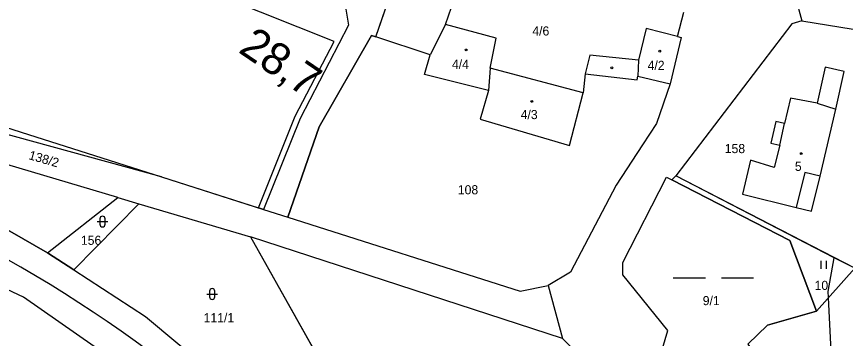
# Model space of a CAD drawing. Extents: x -794765 to -785424, y -1118958 to -1108731.
# Drawn here: x -789502.2 to -789347.7, y -1114338.7 to -1114278.7 of the extents above; entities that cross this region are included whole.
import ezdxf

# ---------------------------------------------------------------- set-up
doc = ezdxf.new("R2010")
doc.units = 0
for name, color, linetype in [('Level 66', 7, 'Continuous'), ('Level 73', 7, 'Continuous'), ('Level 75', 7, 'Continuous'), ('Level 76', 7, 'Continuous'), ('Level 77', 7, 'Continuous'), ('Level 79', 7, 'Continuous'), ('Level 81', 7, 'Continuous'), ('Vrstva 1', 7, 'Continuous'), ('Vrstva 53', 7, 'Continuous')]:
    doc.layers.add(name, color=color, linetype=linetype)

msp = doc.modelspace()

# ---------------------------------------------------------------- linework, layer by layer
at = {"layer": 'Level 66'}
for p, q in [((-789486.7, -1114316.38), (-789486.7, -1114317.38)), ((-789485.7, -1114317.38), (-789485.7, -1114316.38)), ((-789487.2, -1114316.88), (-789485.2, -1114316.88)), ((-789352.22, -1114325.71), (-789352.22, -1114324.21)), ((-789351.22, -1114325.71), (-789351.22, -1114324.21)), ((-789379.79, -1114327.38), (-789373.79, -1114327.38)), ((-789370.79, -1114327.38), (-789364.79, -1114327.38)), ((-789466.75, -1114330.39), (-789464.75, -1114330.39)), ((-789466.25, -1114329.89), (-789466.25, -1114330.89)), ((-789465.25, -1114330.89), (-789465.25, -1114329.89))]:
    msp.add_line(p, q, dxfattribs=at)
for centre, start, end in [((-789486.2, -1114316.38), 0, 180), ((-789486.2, -1114317.38), 180, 359.9879), ((-789465.75, -1114329.89), 0, 180), ((-789465.75, -1114330.89), 180, 359.9879)]:
    msp.add_arc(centre, 0.5, start, end, dxfattribs=at)
at = {"layer": 'Level 75'}
for p, q in [((-789357.67, -1114272.43), (-789355.8, -1114279.44)), ((-789435.21, -1114282.44), (-789432.19, -1114273.58)), ((-789378.96, -1114282.38), (-789377.78, -1114277.85)), ((-789475.21, -1114308.57), (-789585.72, -1114278.05)), ((-789355.8, -1114279.44), (-789346.22, -1114281.01)), ((-789422.26, -1114280.14), (-789425.12, -1114285.82)), ((-789425.12, -1114285.82), (-789435.21, -1114282.44)), ((-789413.93, -1114288.28), (-789414.22, -1114292.44)), ((-789396.58, -1114292.88), (-789413.93, -1114288.28)), ((-789396.19, -1114289.36), (-789396.58, -1114292.88)), ((-789475.21, -1114308.57), (-789457.13, -1114314.34)), ((-789380.04, -1114309.13), (-789379.32, -1114308.36)), ((-789345.93, -1114325.6), (-789379.32, -1114308.36)), ((-789496.46, -1114322.71), (-789483.32, -1114312.4)), ((-789483.32, -1114312.4), (-789479.44, -1114313.55)), ((-789479.44, -1114313.55), (-789491.56, -1114325.89)), ((-789479.44, -1114313.55), (-789458.58, -1114319.72)), ((-789456.17, -1114314.65), (-789457.13, -1114314.34)), ((-789456.17, -1114314.65), (-789451.67, -1114316.09)), ((-789458.58, -1114319.72), (-789433.25, -1114364.91)), ((-789400.45, -1114338.66), (-789458.58, -1114319.72)), ((-789491.56, -1114325.89), (-789496.46, -1114322.71)), ((-789353.07, -1114333.57), (-789345.93, -1114325.6)), ((-789403.1, -1114328.81), (-789400.45, -1114338.66)), ((-789400.45, -1114338.66), (-789394.68, -1114344.5))]:
    msp.add_line(p, q, dxfattribs=at)
for points in [[(-789457.13, -1114314.34), (-789450.28, -1114297.22), (-789443.03, -1114283.31), (-789477.17, -1114269.61), (-789474.61, -1114263)], [(-789474.61, -1114263), (-789460.34, -1114269.01), (-789441.12, -1114275.38), (-789440.3, -1114280.25), (-789449.37, -1114297.64), (-789456.17, -1114314.65)], [(-789422.26, -1114280.14), (-789417.79, -1114267.12), (-789397.05, -1114272.68)], [(-789585.72, -1114278.05), (-789547.28, -1114285.86), (-789509.8, -1114297.51), (-789475.21, -1114308.57)], [(-789355.8, -1114279.44), (-789357.66, -1114280.02), (-789379.32, -1114308.36)], [(-789413.93, -1114288.28), (-789412.77, -1114282.7), (-789422.26, -1114280.14)], [(-789378.96, -1114282.38), (-789384.81, -1114280.9), (-789386.23, -1114286.78), (-789395.35, -1114285.83), (-789396.19, -1114289.36)], [(-789435.21, -1114282.44), (-789436.06, -1114282.16), (-789445.82, -1114299.21), (-789451.67, -1114316.09)], [(-789378.96, -1114282.38), (-789378.29, -1114282.55), (-789380.36, -1114291.23)], [(-789483.32, -1114312.4), (-789513.31, -1114303.51), (-789548.79, -1114294.18), (-789586.59, -1114284.77), (-789594.01, -1114283.11)], [(-789414.22, -1114292.44), (-789426.15, -1114289.46), (-789425.12, -1114285.82)], [(-789496.46, -1114322.71), (-789513.07, -1114313.2), (-789534.19, -1114304.37), (-789557.19, -1114296.51), (-789595.15, -1114288.29)], [(-789352.41, -1114308.4), (-789349.45, -1114295.92), (-789347.9, -1114288.89), (-789351.44, -1114288.11), (-789352.91, -1114294.8), (-789357.89, -1114293.87), (-789359.05, -1114298.6), (-789360.62, -1114298.25), (-789361.55, -1114302.27), (-789359.93, -1114302.63), (-789360.96, -1114306.79), (-789365.4, -1114305.46), (-789366.85, -1114311.78), (-789356.83, -1114314.28), (-789353.99, -1114314.96), (-789352.41, -1114308.4)], [(-789396.19, -1114289.36), (-789386.5, -1114290.43), (-789386.38, -1114289.79), (-789380.36, -1114291.23)], [(-789380.36, -1114291.23), (-789382.89, -1114298.57), (-789385.5, -1114302.58), (-789390.44, -1114310.07), (-789398.91, -1114326.29), (-789403.1, -1114328.81)], [(-789414.22, -1114292.44), (-789415.8, -1114297.79), (-789399.12, -1114302.71), (-789396.58, -1114292.88)], [(-789387.36, -1114439.86), (-789400.13, -1114420.69), (-789449.47, -1114371.56), (-789470.68, -1114352.09), (-789500.91, -1114330.99), (-789534.18, -1114315.38), (-789561.38, -1114306.6), (-789587.26, -1114300.1)], [(-789376.31, -1114342.2), (-789376.78, -1114345.36), (-789381.77, -1114340.53), (-789380.77, -1114337.2), (-789389.16, -1114326.83), (-789389.18, -1114324.51), (-789381.06, -1114308.61), (-789380.04, -1114309.13)], [(-789353.07, -1114333.57), (-789358.06, -1114320.42), (-789380.04, -1114309.13)], [(-789451.67, -1114316.09), (-789408.31, -1114329.88), (-789403.1, -1114328.81)], [(-789491.56, -1114325.89), (-789478.18, -1114334.57), (-789448.8, -1114359.16), (-789421.56, -1114385.77)], [(-789365.85, -1114339.74), (-789362.21, -1114336.23), (-789353.07, -1114333.57)]]:
    msp.add_lwpolyline(points, dxfattribs=at)
at = {"layer": 'Level 77'}
for p, q in [((-789386.23, -1114286.78), (-789386.38, -1114289.79)), ((-789352.91, -1114294.8), (-789349.45, -1114295.92)), ((-789359.93, -1114302.63), (-789359.05, -1114298.6)), ((-789355.26, -1114307.76), (-789356.83, -1114314.28)), ((-789352.41, -1114308.4), (-789355.26, -1114307.76))]:
    msp.add_line(p, q, dxfattribs=at)
at = {"layer": 'Level 79'}
for centre in [(-789418.39, -1114284.89), (-789382.3, -1114285.09), (-789391.21, -1114288.23), (-789406.16, -1114294.47), (-789355.9, -1114304.22)]:
    msp.add_circle(centre, 0.175, dxfattribs=at)
at = {"layer": 'Level 81'}
msp.add_line((-789349.66, -1114354.88), (-789350.82, -1114331.06), dxfattribs=at)
for points in [[(-789863.72, -1114054.97), (-789859.91, -1114056.9), (-789828.1, -1114085.48), (-789766.83, -1114142.08), (-789706.12, -1114193.77), (-789699.87, -1114199.39), (-789653.29, -1114241.26), (-789626.24, -1114265.44), (-789585.72, -1114278.05), (-789547.28, -1114285.86), (-789509.8, -1114297.51), (-789475.21, -1114308.57), (-789456.17, -1114314.65), (-789451.67, -1114316.09), (-789445.82, -1114299.21), (-789436.06, -1114282.16), (-789435.21, -1114282.44), (-789432.19, -1114273.58), (-789444.18, -1114268.92), (-789455.16, -1114266.24)], [(-789341, -1114286.58), (-789338.89, -1114288.02), (-789345.79, -1114314.56), (-789339.77, -1114315.98), (-789341.65, -1114319.02), (-789345.93, -1114325.6), (-789349.77, -1114323.62)], [(-789400.13, -1114420.69), (-789449.47, -1114371.56), (-789470.68, -1114352.09), (-789500.91, -1114330.99), (-789534.18, -1114315.38), (-789561.38, -1114306.6), (-789587.26, -1114300.1), (-789562.09, -1114321.4), (-789502.74, -1114374.33), (-789470.17, -1114403.72), (-789452.65, -1114419.15), (-789441.48, -1114438.37), (-789411.55, -1114487.64), (-789407.91, -1114493.28)], [(-789349.77, -1114323.62), (-789379.32, -1114308.36), (-789380.04, -1114309.13), (-789358.06, -1114320.42), (-789353.07, -1114333.57), (-789362.21, -1114336.23), (-789365.85, -1114339.74), (-789365.21, -1114340.65), (-789359.98, -1114348.02), (-789359.64, -1114350.23)], [(-789373.69, -1114407.91), (-789377.47, -1114397), (-789378.59, -1114393.72), (-789384.77, -1114375.86), (-789381.92, -1114374.87), (-789386.48, -1114362.74), (-789387.52, -1114359.96), (-789384.57, -1114358.74), (-789388.33, -1114352.83), (-789391.73, -1114347.48), (-789394.68, -1114344.5), (-789400.45, -1114338.66), (-789458.58, -1114319.72), (-789433.25, -1114364.91), (-789428.26, -1114373.81), (-789423.37, -1114382.53), (-789421.56, -1114385.77), (-789401.5, -1114405.4), (-789396.12, -1114409.35), (-789381.93, -1114424.44), (-789378.22, -1114428.46), (-789370.34, -1114436.03)], [(-789350.82, -1114331.06), (-789350.88, -1114329.92), (-789349.77, -1114323.62)]]:
    msp.add_lwpolyline(points, dxfattribs=at)
at = {"layer": 'Vrstva 1'}
msp.add_arc((-789628.9, -1114546.24), 255, 50.0141, 72.8377, dxfattribs=at)
msp.add_arc((-789628.9, -1114546.24), 255, 50.0141, 72.8377, dxfattribs=at)
msp.add_arc((-789628.9, -1114546.24), 255, 50.0141, 72.8377, dxfattribs=at)
at = {"layer": 'Vrstva 53'}
for points in [[(-789603.91, -1114286.39), (-789557.19, -1114296.51), (-789534.19, -1114304.37), (-789513.07, -1114313.2), (-789496.46, -1114322.71), (-789491.56, -1114325.89), (-789478.18, -1114334.57), (-789448.8, -1114359.16), (-789421.56, -1114385.77), (-789401.5, -1114405.4), (-789396.12, -1114409.35), (-789381.93, -1114424.44), (-789378.22, -1114428.46), (-789362.04, -1114444), (-789354.83, -1114451.89), (-789355.6, -1114453.64), (-789352.15, -1114456.75), (-789350.58, -1114455.19), (-789342.35, -1114454.54), (-789329.78, -1114474.08), (-789314.84, -1114486.39)], [(-789332.87, -1114495.13), (-789342.11, -1114483.58), (-789343.4, -1114478.53), (-789356.86, -1114462.31), (-789355.65, -1114460.93), (-789359, -1114457.59), (-789360.15, -1114458.92), (-789383.79, -1114436.65), (-789387.36, -1114439.86), (-789400.13, -1114420.69), (-789449.47, -1114371.56), (-789470.68, -1114352.09), (-789500.91, -1114330.99), (-789534.18, -1114315.38), (-789561.38, -1114306.6), (-789587.26, -1114300.1), (-789590.47, -1114299.37), (-789592.9, -1114298.82), (-789600.46, -1114294.39)]]:
    msp.add_lwpolyline(points, dxfattribs=at)

# ---------------------------------------------------------------- texts
at = {"layer": 'Level 73'}
msp.add_text('28,7', height=6, rotation=325.7528, dxfattribs=at).set_placement((-789461.06, -1114285.2))
at = {"layer": 'Level 76'}
for s, p in [('4/6', (-789406.05, -1114282.19)), ('4/4', (-789421.04, -1114288.41)), ('4/2', (-789384.55, -1114288.61)), ('4/3', (-789408.22, -1114297.78)), ('158', (-789370.17, -1114304.12)), ('5', (-789357.09, -1114307.44)), ('108', (-789419.94, -1114311.8)), ('156', (-789490.22, -1114321.22)), ('10', (-789353.42, -1114329.63)), ('9/1', (-789374.27, -1114332.47)), ('111/1', (-789467.34, -1114335.66))]:
    msp.add_text(s, height=1.7, dxfattribs=at).set_placement(p)
msp.add_text('138/2', height=1.7, rotation=344, dxfattribs=at).set_placement((-789500.08, -1114305.23))

doc.saveas('drawing.dxf')
